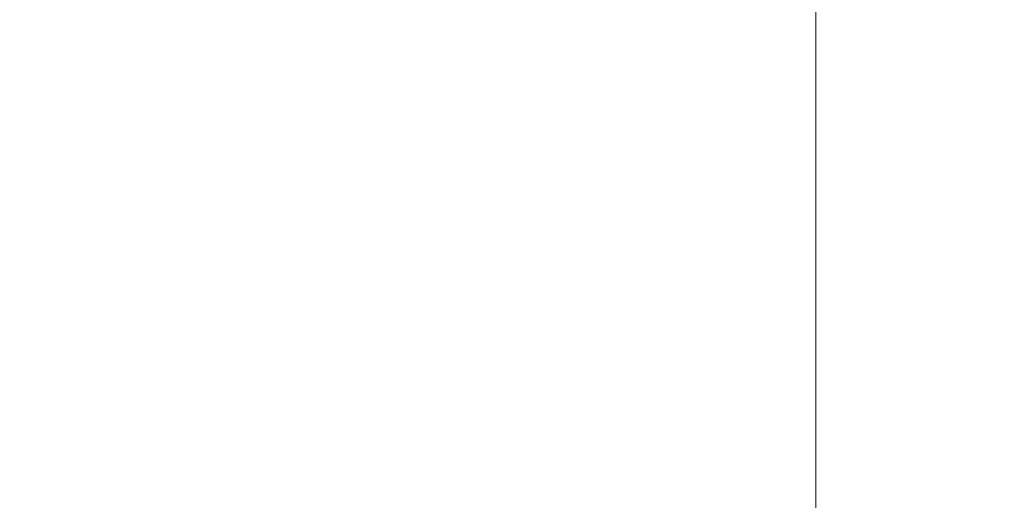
# Model space of a CAD drawing. Header units: millimetres. Extents: x -2233 to 61924, y -68080 to 6847.
# Tile 810 of 1022: x 26573 to 26792, y 1326 to 1433. Entities that reach past the tile are written whole.
import ezdxf

# ---------------------------------------------------------------- set-up
doc = ezdxf.new("R2010")
doc.units = ezdxf.units.MM
doc.layers.add('COTAS_P', color=1, linetype='Continuous', lineweight=0)
doc.dimstyles.new('R19_100', dxfattribs={"dimtxt": 250, "dimasz": 150, "dimexe": 150, "dimexo": 80, "dimgap": 100, "dimtad": 1, "dimtih": 1, "dimtoh": 1, "dimdsep": 46, "dimcen": 0.09, "dimadec": 0, "dimazin": 0, "dimtfac": 1, "dimtdec": 4, "dimtofl": 0, "dimtmove": 0, "dimatfit": 3, "dimfxl": 1, "dimtolj": 1, "dimtzin": 0, "dimarcsym": 0})

# ---------------------------------------------------------------- blocks, each defined once
blk = doc.blocks.new('DIM_R27_7')
at = {"layer": 'COTAS_P'}
for p, q in [((24250.07, 2141), (24400.07, 2186)), ((26750.07, 2141), (26600.07, 2186)), ((24250.07, 1241), (24250.07, 2141)), ((24250.07, 2141), (26750.07, 2141)), ((24250.07, 2141), (24400.07, 2096)), ((26750.07, 2141), (26600.07, 2096)), ((26750.07, 1241), (26750.07, 2141))]:
    blk.add_line(p, q, dxfattribs=at)
blk.add_text('2500 P', height=250, dxfattribs=at).set_placement((25500.07, 2241))
blk = doc.blocks.new('DIM_R27_9')
at = {"layer": 'COTAS_P'}
for p, q in [((26750.07, 1241), (27150.07, 1241)), ((27150.07, 1241), (27105.07, 1091)), ((27150.07, 0), (27150.07, 1241)), ((27150.07, 1241), (27195.07, 1091)), ((27150.07, 0), (27105.07, 150)), ((27150.07, 0), (27195.07, 150)), ((26750.07, 0), (27150.07, 0))]:
    blk.add_line(p, q, dxfattribs=at)
blk.add_text('1241 P', height=250, rotation=90, dxfattribs=at).set_placement((27050.07, 620.5))

msp = doc.modelspace()

# ---------------------------------------------------------------- dimensions: what is measured, and where the dimension line sits
at = {"layer": 'COTAS_P'}
for p1, distance, picture, middle in [((24250.067, 1241), 900, 'DIM_R27_7', (25500.067, 2141)), ((26750.067, 0), -400, 'DIM_R27_9', (27150.067, 620.5))]:
    dim = msp.add_aligned_dim(p1=p1, p2=(26750.067, 1241), distance=distance, text='<> P', dimstyle='R19_100', dxfattribs=at)
    dim.commit()
    dim.dimension.update_dxf_attribs({"geometry": picture, "text_midpoint": middle})

doc.saveas('drawing.dxf')
